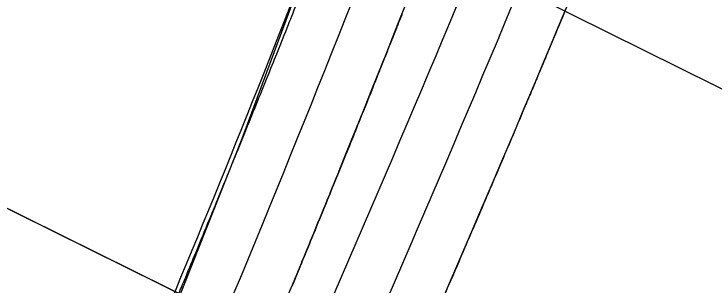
# Model space of a CAD drawing. Extents: x 14104283 to 14120882, y 8635219 to 8671666.
# Drawn here: x 14119744.6 to 14119909.8, y 8670014.4 to 8670078.5 of the extents above; entities that cross this region are included whole.
import ezdxf

# ---------------------------------------------------------------- set-up
doc = ezdxf.new("R2010")
doc.units = 0
for name, color, linetype in [('dsnNonPlotable', 7, 'Continuous'), ('dsnPaintExistingBrokenLaneLineWhite', 7, 'Continuous'), ('dsnPaintExistingEdgeLineRightWhite', 7, 'Continuous'), ('dsnPaintExistingNoPassingYellow', 7, 'Continuous'), ('dsnPaintPlaceBrokenLineWhite', 7, 'Continuous'), ('dsnShadingPaved', 7, 'Continuous'), ('dsnTapeRemoveChannelizingWhite', 7, 'Continuous')]:
    doc.layers.add(name, color=color, linetype=linetype)

msp = doc.modelspace()

# ---------------------------------------------------------------- linework, layer by layer
at = {"layer": 'dsnNonPlotable'}
for points in [[(14119282.05, 8670260.59), (14119976.78, 8671665.73), (14120882.16, 8671218.09), (14120187.43, 8669812.95)], [(14119506.15, 8670149.79), (14120200.88, 8671554.92), (14120653.57, 8671331.1), (14119958.84, 8669925.97)], [(14118631.64, 8668945.1), (14119326.37, 8670350.23), (14120231.75, 8669902.59), (14119537.02, 8668497.46)]]:
    msp.add_lwpolyline(points, close=True, dxfattribs=at)
at = {"layer": 'dsnPaintExistingBrokenLaneLineWhite'}
msp.add_arc((14115455.27, 8671919.94), 4775.43, 334.8735, 338.23249, dxfattribs=at)
at = {"layer": 'dsnPaintExistingEdgeLineRightWhite'}
for centre, radius, start, end in [((14116594.62, 8671342.65), 3454.16, 336.45133, 340.10427), ((14115455.27, 8671919.94), 4787.43, 334.8735, 338.23249)]:
    msp.add_arc(centre, radius, start, end, dxfattribs=at)
at = {"layer": 'dsnPaintExistingNoPassingYellow'}
for centre, radius, start, end in [((14115417.89, 8671831.2), 4753.27, 336.03045, 339.39146), ((14115455.27, 8671919.94), 4763.43, 334.8735, 338.23249)]:
    msp.add_arc(centre, radius, start, end, dxfattribs=at)
at = {"layer": 'dsnPaintPlaceBrokenLineWhite'}
msp.add_arc((14115417.89, 8671831.2), 4741.27, 336.03045, 339.39146, dxfattribs=at)
at = {"layer": 'dsnShadingPaved'}
for points in [[(14119879.61, 8670091.08), (14119877.8, 8670086.72), (14119875.08, 8670080.17), (14119872.35, 8670073.63), (14119870.99, 8670070.37), (14119870.53, 8670069.28), (14119869.96, 8670067.91), (14119869.84, 8670067.64), (14119869.67, 8670067.23), (14119869.62, 8670067.1), (14119869.53, 8670066.89), (14119869.5, 8670066.83), (14119869.46, 8670066.72), (14119869.44, 8670066.69), (14119869.43, 8670066.65), (14119869.42, 8670066.64), (14119869.42, 8670066.63), (14119869.42, 8670066.62), (14119869.41, 8670066.61), (14119869.41, 8670066.61), (14119869.4, 8670066.59), (14119869.39, 8670066.57), (14119869.39, 8670066.55), (14119869.39, 8670066.55), (14119869.38, 8670066.54), (14119869.38, 8670066.54), (14119869.37, 8670066.52), (14119869.36, 8670066.49), (14119869.34, 8670066.43), (14119869.29, 8670066.32), (14119869.19, 8670066.08), (14119868.99, 8670065.6), (14119868.82, 8670065.2), (14119868.7, 8670064.92)], [(14119788.08, 8670023.57), (14119788.15, 8670023.74), (14119788.25, 8670023.99), (14119788.37, 8670024.28), (14119788.42, 8670024.4), (14119788.45, 8670024.48), (14119788.47, 8670024.52), (14119788.56, 8670024.73), (14119788.63, 8670024.9), (14119788.71, 8670025.1), (14119788.73, 8670025.15), (14119788.75, 8670025.21), (14119788.76, 8670025.23), (14119788.78, 8670025.26), (14119788.78, 8670025.27), (14119788.79, 8670025.29), (14119788.79, 8670025.3), (14119788.83, 8670025.39), (14119788.86, 8670025.48), (14119789.17, 8670026.22), (14119789.45, 8670026.89), (14119790.27, 8670028.87), (14119790.81, 8670030.2), (14119792.45, 8670034.17), (14119795.71, 8670042.12), (14119801.11, 8670055.39), (14119806.47, 8670068.67), (14119809.66, 8670076.65), (14119811.25, 8670080.64), (14119811.78, 8670081.98), (14119812.57, 8670083.97), (14119812.84, 8670084.64), (14119813.37, 8670085.97), (14119813.63, 8670086.64), (14119813.9, 8670087.31)], [(14119836.2, 8670078.45), (14119835.94, 8670077.78), (14119835.67, 8670077.11), (14119835.14, 8670075.77), (14119834.88, 8670075.11), (14119834.6, 8670074.4), (14119834.58, 8670074.35), (14119834.55, 8670074.27), (14119834.5, 8670074.15), (14119834.38, 8670073.85), (14119834.15, 8670073.27), (14119833.68, 8670072.1), (14119833.28, 8670071.09), (14119831.95, 8670067.75), (14119830.88, 8670065.08), (14119827.66, 8670057.06), (14119823.36, 8670046.37), (14119817.93, 8670033.04), (14119814.65, 8670025.05), (14119813, 8670021.06), (14119812.45, 8670019.72), (14119811.9, 8670018.38), (14119811.9, 8670018.37), (14119811.89, 8670018.35), (14119811.87, 8670018.32), (14119811.85, 8670018.25), (14119811.79, 8670018.1), (14119811.67, 8670017.81), (14119811.56, 8670017.56), (14119811.36, 8670017.06), (14119811.22, 8670016.73), (14119811.07, 8670016.38), (14119811.07, 8670016.36), (14119811.05, 8670016.32), (14119811.04, 8670016.29), (14119811.01, 8670016.23), (14119811, 8670016.19), (14119810.98, 8670016.15), (14119810.98, 8670016.15), (14119810.98, 8670016.15), (14119810.98, 8670016.14), (14119810.98, 8670016.14), (14119810.97, 8670016.14), (14119810.97, 8670016.14), (14119810.97, 8670016.13), (14119810.97, 8670016.12), (14119810.96, 8670016.11), (14119810.96, 8670016.11), (14119810.96, 8670016.11), (14119810.96, 8670016.1), (14119810.95, 8670016.09), (14119810.95, 8670016.08), (14119810.95, 8670016.08), (14119810.95, 8670016.07), (14119810.95, 8670016.07), (14119810.94, 8670016.06), (14119810.94, 8670016.04), (14119810.93, 8670016.03), (14119810.92, 8670016.02), (14119810.92, 8670016.01), (14119810.92, 8670016), (14119810.91, 8670015.99), (14119810.91, 8670015.97), (14119810.89, 8670015.94), (14119810.88, 8670015.92), (14119810.87, 8670015.89), (14119810.87, 8670015.88), (14119810.86, 8670015.86), (14119810.85, 8670015.82), (14119810.82, 8670015.75), (14119810.76, 8670015.61), (14119810.7, 8670015.48), (14119810.67, 8670015.39), (14119810.66, 8670015.38), (14119810.65, 8670015.36), (14119810.64, 8670015.33), (14119810.63, 8670015.29), (14119810.61, 8670015.25), (14119810.6, 8670015.23), (14119810.58, 8670015.19), (14119810.57, 8670015.17), (14119810.53, 8670015.07), (14119810.5, 8670014.98), (14119810.39, 8670014.73), (14119810.33, 8670014.57), (14119810.26, 8670014.4)], [(14119810.26, 8670014.4), (14119810.33, 8670014.57), (14119810.39, 8670014.73), (14119810.5, 8670014.98), (14119810.53, 8670015.07), (14119810.57, 8670015.17), (14119810.58, 8670015.19), (14119810.6, 8670015.23), (14119810.61, 8670015.25), (14119810.63, 8670015.29), (14119810.64, 8670015.33), (14119810.65, 8670015.36), (14119810.66, 8670015.38), (14119810.67, 8670015.39), (14119810.7, 8670015.48), (14119810.76, 8670015.61), (14119810.82, 8670015.75), (14119810.85, 8670015.82), (14119810.86, 8670015.86), (14119810.87, 8670015.88), (14119810.87, 8670015.89), (14119810.88, 8670015.92), (14119810.89, 8670015.94), (14119810.91, 8670015.97), (14119810.91, 8670015.99), (14119810.92, 8670016), (14119810.92, 8670016.01), (14119810.92, 8670016.02), (14119810.93, 8670016.03), (14119810.94, 8670016.04), (14119810.94, 8670016.06), (14119810.95, 8670016.07), (14119810.95, 8670016.07), (14119810.95, 8670016.08), (14119810.95, 8670016.08), (14119810.95, 8670016.09), (14119810.96, 8670016.1), (14119810.96, 8670016.11), (14119810.96, 8670016.11), (14119810.96, 8670016.11), (14119810.97, 8670016.12), (14119810.97, 8670016.13), (14119810.97, 8670016.14), (14119810.97, 8670016.14), (14119810.98, 8670016.14), (14119810.98, 8670016.14), (14119810.98, 8670016.15), (14119810.98, 8670016.15), (14119810.98, 8670016.15), (14119811, 8670016.19), (14119811.01, 8670016.23), (14119811.04, 8670016.29), (14119811.05, 8670016.32), (14119811.07, 8670016.36), (14119811.07, 8670016.38), (14119811.22, 8670016.73), (14119811.36, 8670017.06), (14119811.56, 8670017.56), (14119811.67, 8670017.81), (14119811.79, 8670018.1), (14119811.85, 8670018.25), (14119811.87, 8670018.32), (14119811.89, 8670018.35), (14119811.9, 8670018.37), (14119811.9, 8670018.38), (14119812.45, 8670019.72), (14119813, 8670021.06), (14119814.65, 8670025.05), (14119817.93, 8670033.04), (14119823.36, 8670046.37), (14119827.66, 8670057.06), (14119830.88, 8670065.08), (14119831.95, 8670067.75), (14119833.28, 8670071.09), (14119833.68, 8670072.1), (14119834.15, 8670073.27), (14119834.38, 8670073.85), (14119834.5, 8670074.15), (14119834.55, 8670074.27), (14119834.58, 8670074.35), (14119834.6, 8670074.4), (14119834.88, 8670075.11), (14119835.14, 8670075.77), (14119835.67, 8670077.11), (14119835.94, 8670077.78), (14119836.2, 8670078.45)], [(14119868.7, 8670064.91), (14119868.42, 8670064.25), (14119868.14, 8670063.58), (14119867.58, 8670062.25), (14119867.3, 8670061.58), (14119866.45, 8670059.57), (14119865.89, 8670058.24), (14119864.19, 8670054.23), (14119860.8, 8670046.22), (14119855.11, 8670032.88), (14119849.37, 8670019.56), (14119845.9, 8670011.57), (14119844.16, 8670007.58), (14119843.58, 8670006.26), (14119842.71, 8670004.26), (14119842.42, 8670003.6), (14119842.1, 8670002.85), (14119842.06, 8670002.77), (14119842.02, 8670002.68), (14119842.02, 8670002.67), (14119842.01, 8670002.66), (14119842.01, 8670002.65), (14119842, 8670002.63), (14119841.99, 8670002.6), (14119841.98, 8670002.58), (14119841.95, 8670002.52), (14119841.93, 8670002.48), (14119841.84, 8670002.27), (14119841.77, 8670002.1), (14119841.68, 8670001.9), (14119841.66, 8670001.85), (14119841.62, 8670001.77), (14119841.57, 8670001.65), (14119841.44, 8670001.36), (14119841.33, 8670001.11), (14119841.26, 8670000.94)], [(14119771.81, 8669984.73), (14119772.81, 8669987.1), (14119776.05, 8669994.75), (14119779.27, 8670002.4), (14119782.58, 8670010.33), (14119783.68, 8670012.98), (14119785.33, 8670016.95), (14119785.88, 8670018.27), (14119786.7, 8670020.25), (14119786.98, 8670020.92), (14119787.53, 8670022.24), (14119787.8, 8670022.91), (14119788.08, 8670023.57)]]:
    msp.add_open_spline(points, degree=3, dxfattribs=at)
at = {"layer": 'dsnTapeRemoveChannelizingWhite'}
msp.add_lwpolyline([(14119581.73, 8669565.18), (14119588.08, 8669578.74), (14119639.71, 8669681.25), (14119682.35, 8669771.8), (14119722.73, 8669863.63), (14119761.48, 8669955.99), (14119798.47, 8670049.14), (14119833.19, 8670142.32)], dxfattribs=at)

doc.saveas('drawing.dxf')
